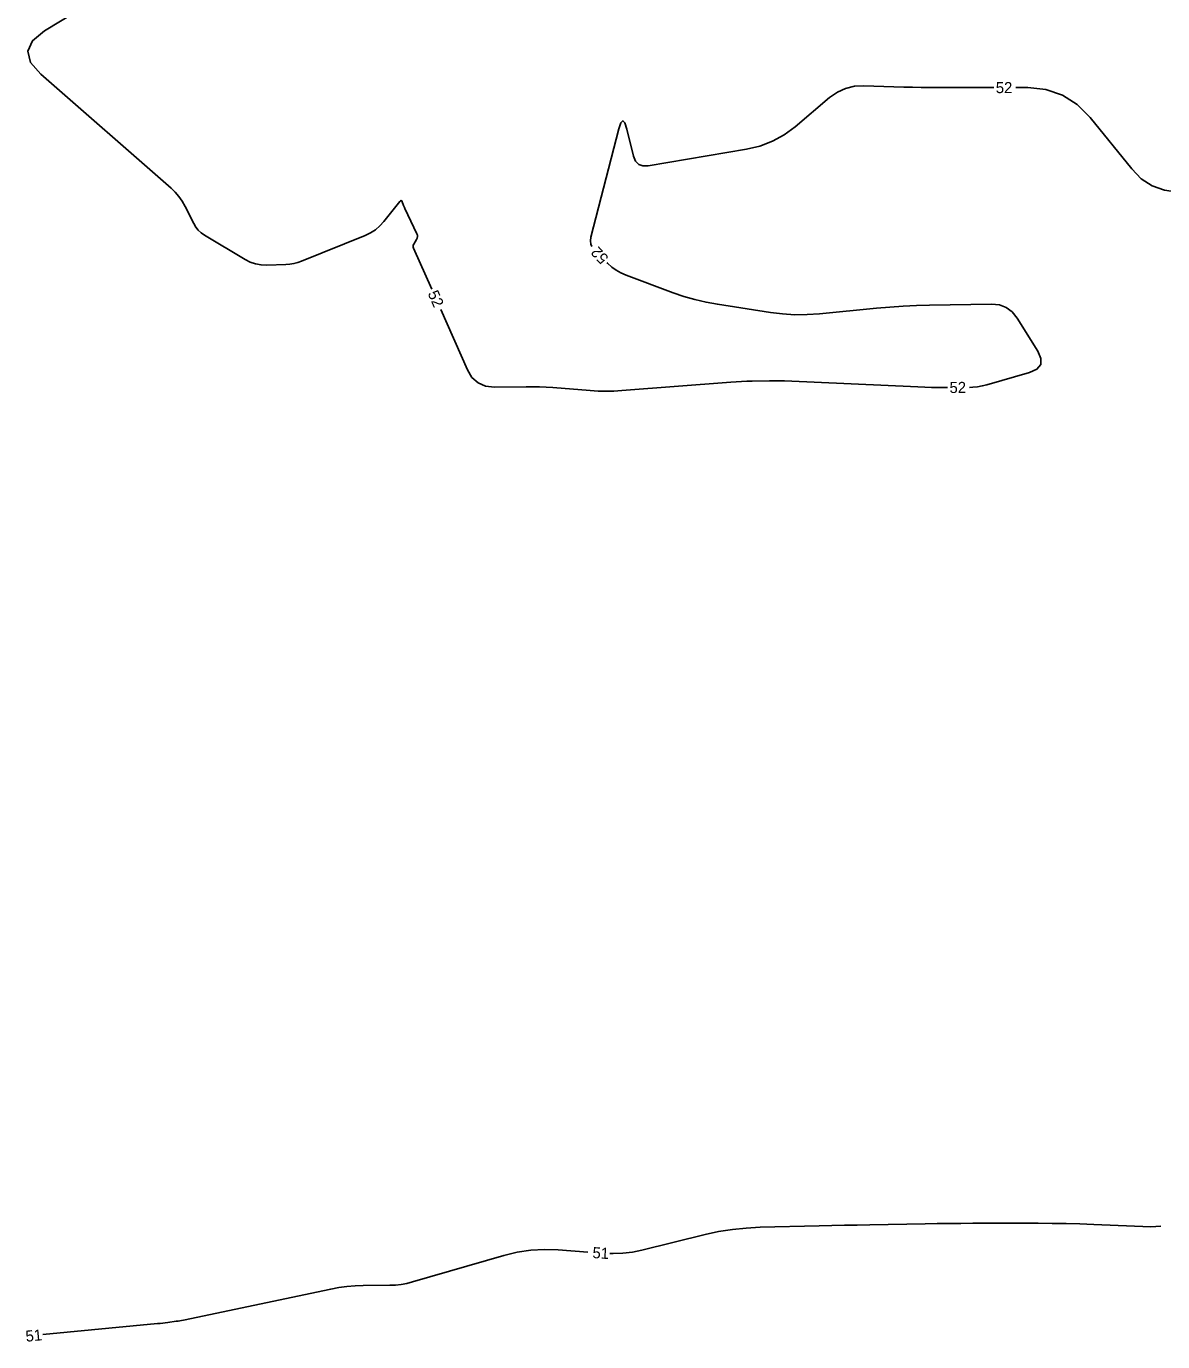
# Model space of a CAD drawing. Extents: x 2384780 to 2405861, y 547869 to 573706.
# Drawn here: x 2396892.3 to 2397097.5, y 553279.7 to 553517.2 of the extents above; entities that cross this region are included whole.
import ezdxf

# ---------------------------------------------------------------- set-up
doc = ezdxf.new("R2010")
doc.units = 0
doc.layers.add('Old_Level_60', color=7, linetype='Continuous')

msp = doc.modelspace()

# ---------------------------------------------------------------- linework, layer by layer
at = {"layer": 'Old_Level_60'}
for points in [[(2396908.8405, 553524.4975), (2396908.812, 553524.482), (2396895.5435, 553516.42025), (2396893.36875, 553514.635), (2396892.53125, 553512.7345), (2396893.031, 553510.71875), (2396894.868, 553508.5875)], [(2396894.868, 553508.5875), (2396918.39725, 553488.0315), (2396919.158, 553487.3), (2396919.83725, 553486.5055), (2396920.43525, 553485.648), (2396920.952, 553484.72775), (2396922.50675, 553481.619), (2396922.87825, 553480.98825), (2396923.32625, 553480.4285), (2396923.85075, 553479.93975), (2396924.4515, 553479.52175), (2396931.78025, 553475.13675), (2396932.70375, 553474.66725), (2396933.6645, 553474.34175), (2396934.6625, 553474.16), (2396935.6975, 553474.12225), (2396939.14025, 553474.234), (2396939.87125, 553474.28925), (2396940.589, 553474.40775), (2396941.29325, 553474.5895), (2396941.9845, 553474.834), (2396953.48175, 553479.47325), (2396954.44825, 553479.9355), (2396955.3315, 553480.50925), (2396956.13175, 553481.194), (2396956.8485, 553481.99025), (2396959.73875, 553485.636), (2396959.86175, 553485.7555), (2396959.9695, 553485.784), (2396960.06225, 553485.72175), (2396960.13975, 553485.56875), (2396960.36775, 553484.921), (2396960.4185, 553484.78275), (2396960.473, 553484.64625), (2396960.531, 553484.51125), (2396960.593, 553484.378), (2396962.796, 553479.7955), (2396962.8895, 553479.52825), (2396962.912, 553479.2645), (2396962.86275, 553479.0045), (2396962.74225, 553478.74825), (2396962.232, 553477.917), (2396962.147, 553477.73725), (2396962.1105, 553477.55425), (2396962.12225, 553477.368), (2396962.18275, 553477.17875), (2396965.46825, 553469.76675)], [(2396994.391, 553477.4855), (2396994.21725, 553477.88575), (2396994.139, 553478.50275), (2396994.23025, 553479.16625), (2396999.23375, 553498.705), (2396999.61475, 553499.8265), (2396999.99125, 553500.19875), (2397000.36325, 553499.822), (2397000.731, 553498.69625), (2397001.92475, 553493.7945), (2397002.28175, 553492.898), (2397002.84125, 553492.30925), (2397003.6035, 553492.0285), (2397004.568, 553492.05525), (2397022.3305, 553495.067), (2397024.72525, 553495.63375), (2397026.98175, 553496.49825), (2397029.1, 553497.661), (2397031.0805, 553499.1215), (2397037.32425, 553504.37925), (2397038.71325, 553505.358), (2397040.205, 553506.04025), (2397041.7995, 553506.4265), (2397043.49625, 553506.51675), (2397050.727, 553506.277), (2397052.2765, 553506.232), (2397053.82625, 553506.19975), (2397055.37625, 553506.1805), (2397056.9265, 553506.17425), (2397066.95425, 553506.17425)], [(2397070.95425, 553506.17425), (2397073.078, 553506.17425), (2397076.37825, 553505.8375), (2397079.35675, 553504.82775), (2397082.01375, 553503.145), (2397084.34925, 553500.789), (2397091.859, 553491.49075), (2397093.587, 553489.7335), (2397095.55225, 553488.447), (2397097.755, 553487.63125), (2397100.195, 553487.286), (2397114.18125, 553486.6855), (2397117.17875, 553486.57075), (2397120.17675, 553486.48425), (2397123.1755, 553486.426), (2397126.175, 553486.396), (2397141.26075, 553486.3155), (2397144.31825, 553486.63325), (2397147.0255, 553487.62125), (2397149.38275, 553489.2795), (2397151.38975, 553491.608), (2397157.2705, 553500.15875)], [(2397062.599, 553452.061), (2397063.17, 553452.08325), (2397064.02975, 553452.176), (2397064.88075, 553452.32825), (2397065.7235, 553452.5395), (2397073.40925, 553454.7475), (2397074.737, 553455.3435), (2397075.42625, 553456.18425), (2397075.47725, 553457.2705), (2397074.8895, 553458.60175), (2397071.16575, 553464.5715), (2397070.27925, 553465.68775), (2397069.21525, 553466.47775), (2397067.97375, 553466.94175), (2397066.555, 553467.07975), (2397055.37025, 553466.89375), (2397052.97475, 553466.8295), (2397050.58225, 553466.71725), (2397048.19225, 553466.5565), (2397045.80525, 553466.34725), (2397035.46375, 553465.33575), (2397033.2495, 553465.18875), (2397031.03925, 553465.181), (2397028.833, 553465.3125), (2397026.63075, 553465.5835), (2397017.04925, 553467.06625), (2397015.00925, 553467.43475), (2397012.996, 553467.90525), (2397011.009, 553468.47775), (2397009.049, 553469.152), (2397000.55375, 553472.316), (2396999.63375, 553472.71475), (2396998.772, 553473.20375), (2396997.96825, 553473.7835), (2396997.22275, 553474.45375), (2396997.107, 553474.56925)], [(2396967.089, 553466.10975), (2396971.90475, 553455.24575), (2396972.7405, 553453.85425), (2396973.8355, 553452.86675), (2396975.18975, 553452.2835), (2396976.80325, 553452.10425), (2396982.49675, 553452.179), (2396983.71625, 553452.18075), (2396984.935, 553452.15375), (2396986.1525, 553452.098), (2396987.36925, 553452.0135), (2396994.06225, 553451.46975), (2396995.4965, 553451.38175), (2396996.93075, 553451.35075), (2396998.36525, 553451.37675), (2396999.79975, 553451.46), (2397019.48, 553452.99275), (2397020.438, 553453.0605), (2397021.3965, 553453.115), (2397022.35575, 553453.15575), (2397023.31575, 553453.18325), (2397026.4525, 553453.2505), (2397027.12475, 553453.2595), (2397027.79675, 553453.257), (2397028.4685, 553453.2435), (2397029.14025, 553453.21875), (2397053.24875, 553452.131), (2397054.49375, 553452.0825), (2397055.73925, 553452.0495), (2397056.985, 553452.03225), (2397058.231, 553452.03025), (2397058.59925, 553452.032)], [(2396997.64225, 553295.6755), (2396998.24125, 553295.65425), (2396999.97725, 553295.72975), (2397001.70175, 553295.942), (2397003.41475, 553296.29125), (2397014.82775, 553299.084), (2397017.2825, 553299.61525), (2397019.75475, 553300.01225), (2397022.24525, 553300.275), (2397024.75325, 553300.4035), (2397035.426, 553300.66325), (2397037.713, 553300.71725), (2397040.00025, 553300.76775), (2397042.28725, 553300.81475), (2397044.5745, 553300.8585), (2397054.5875, 553301.0425), (2397056.73325, 553301.077), (2397058.879, 553301.1015), (2397061.02475, 553301.11625), (2397063.17075, 553301.12125), (2397074.95125, 553301.12125), (2397077.47525, 553301.108), (2397079.999, 553301.06825), (2397082.522, 553301.00225), (2397085.04425, 553300.90975), (2397095.307, 553300.47925), (2397097.12575, 553300.607)], [(2396895.265, 553281.02675), (2396915.972, 553283.006), (2396916.43825, 553283.05275), (2396916.90375, 553283.1045), (2396917.36875, 553283.1605), (2396917.8335, 553283.22125), (2396919.35, 553283.4275), (2396919.6745, 553283.4745), (2396919.998, 553283.52725), (2396920.3205, 553283.586), (2396920.642, 553283.65075), (2396947.251, 553289.247), (2396948.70175, 553289.51525), (2396950.16025, 553289.711), (2396951.62675, 553289.835), (2396953.10125, 553289.8865), (2396957.93025, 553289.937), (2396958.96, 553289.9825), (2396959.97975, 553290.097), (2396960.989, 553290.28075), (2396961.9885, 553290.5335), (2396978.4805, 553295.30025), (2396980.9045, 553295.887), (2396983.35125, 553296.25325), (2396985.821, 553296.3985), (2396988.31375, 553296.323), (2396993.65075, 553295.927)]]:
    msp.add_lwpolyline(points, dxfattribs=at)

# ---------------------------------------------------------------- texts
msp.add_text('52', height=2, dxfattribs=at).set_placement((2397067.3245, 553505.17425))
for s, rotation, p in [('52', 132.9642, (2396997.53425, 553475.47125)), ('52', 293.9054167, (2396964.704, 553469.023)), ('52', 0.4153611, (2397058.97675, 553451.02975)), ('51', 356.3946167, (2396994.45075, 553294.85225)), ('51', 5.4602139, (2396892.24075, 553279.733))]:
    msp.add_text(s, height=2, rotation=rotation, dxfattribs=at).set_placement(p)

doc.saveas('drawing.dxf')
